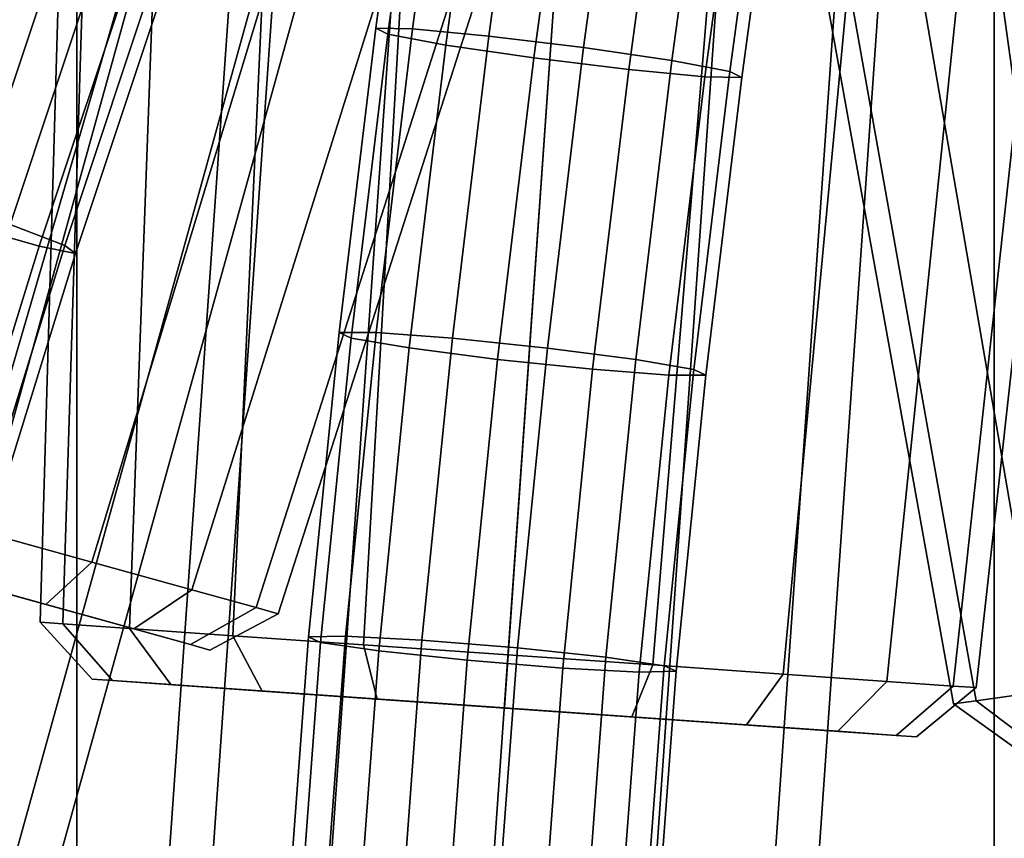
# Model space of a CAD drawing. Extents: x -43.1 to 43.1, y -41.3 to 41.3.
# Tile 367 of 656: x -0.813 to 0.008, y -3.047 to -2.364. Entities that reach past the tile are written whole.
import ezdxf

# ---------------------------------------------------------------- set-up
doc = ezdxf.new("R2010")
doc.units = 0
for name, color, linetype in [('CABLE.1', 18, 'CONTINUOUS'), ('CEILING_SUPPORT', 254, 'CONTINUOUS'), ('METAL_BASE', 254, 'CONTINUOUS')]:
    doc.layers.add(name, color=color, linetype=linetype)

msp = doc.modelspace()

# ---------------------------------------------------------------- linework, layer by layer
at = {"layer": 'CABLE.1'}
for points in [[(-0.4813, -2.1176, 9.2095), (-0.4506, -2.1185, 9.2838), (-0.485, -2.3714, 9.2953), (-0.5158, -2.3709, 9.221)], [(-0.4713, -2.1226, 9.1299), (-0.4813, -2.1176, 9.2095), (-0.5158, -2.3709, 9.221), (-0.5057, -2.3758, 9.1414)], [(-0.4231, -2.1323, 9.0663), (-0.4713, -2.1226, 9.1299), (-0.5057, -2.3758, 9.1414), (-0.4574, -2.3849, 9.0778)], [(-0.4506, -2.1185, 9.2838), (-0.3872, -2.1252, 9.3328), (-0.4215, -2.3774, 9.3443), (-0.485, -2.3714, 9.2953)], [(-0.3872, -2.1252, 9.3328), (-0.3082, -2.1359, 9.3434), (-0.3424, -2.387, 9.3549), (-0.4215, -2.3774, 9.3443)], [(-0.3497, -2.1441, 9.0357), (-0.4231, -2.1323, 9.0663), (-0.4574, -2.3849, 9.0778), (-0.3839, -2.3957, 9.0472)], [(-0.3082, -2.1359, 9.3434), (-0.2348, -2.1476, 9.3129), (-0.2688, -2.3979, 9.3243), (-0.3424, -2.387, 9.3549)], [(-0.2707, -2.1547, 9.0464), (-0.3497, -2.1441, 9.0357), (-0.3839, -2.3957, 9.0472), (-0.3048, -2.4054, 9.0578)], [(-0.2348, -2.1476, 9.3129), (-0.1866, -2.1573, 9.2493), (-0.2206, -2.407, 9.2606), (-0.2688, -2.3979, 9.3243)], [(-0.2073, -2.1614, 9.0954), (-0.2707, -2.1547, 9.0464), (-0.3048, -2.4054, 9.0578), (-0.2413, -2.4113, 9.1068)], [(-0.1866, -2.1573, 9.2493), (-0.1766, -2.1624, 9.1697), (-0.2105, -2.4119, 9.181), (-0.2206, -2.407, 9.2606)], [(-0.1766, -2.1624, 9.1697), (-0.2073, -2.1614, 9.0954), (-0.2413, -2.4113, 9.1068), (-0.2105, -2.4119, 9.181)], [(-0.887, -2.2456, 45.3443), (-0.8114, -2.2708, 45.3549), (-0.891, -2.5105, 45.3663), (-0.9671, -2.4865, 45.3558)], [(-0.7782, -2.2963, 45.0578), (-0.8538, -2.2711, 45.0472), (-0.9337, -2.5114, 45.0586), (-0.8577, -2.5353, 45.0692)], [(-0.8114, -2.2708, 45.3549), (-0.7415, -2.2961, 45.3243), (-0.8207, -2.5345, 45.3356), (-0.891, -2.5105, 45.3663)], [(-0.7172, -2.3148, 45.1068), (-0.7782, -2.2963, 45.0578), (-0.8577, -2.5353, 45.0692), (-0.7963, -2.5527, 45.1181)], [(-0.7415, -2.2961, 45.3243), (-0.696, -2.3147, 45.2606), (-0.7749, -2.5522, 45.2719), (-0.8207, -2.5345, 45.3356)], [(-0.6871, -2.3215, 45.181), (-0.7172, -2.3148, 45.1068), (-0.7963, -2.5527, 45.1181), (-0.766, -2.5589, 45.1923)], [(-0.696, -2.3147, 45.2606), (-0.6871, -2.3215, 45.181), (-0.766, -2.5589, 45.1923), (-0.7749, -2.5522, 45.2719)], [(-0.5158, -2.3709, 9.221), (-0.485, -2.3714, 9.2953), (-0.5155, -2.6246, 9.3068), (-0.5464, -2.6246, 9.2326)], [(-0.5057, -2.3758, 9.1414), (-0.5158, -2.3709, 9.221), (-0.5464, -2.6246, 9.2326), (-0.5363, -2.6294, 9.153)], [(-0.485, -2.3714, 9.2953), (-0.4215, -2.3774, 9.3443), (-0.4519, -2.6294, 9.3558), (-0.5155, -2.6246, 9.3068)], [(-0.4574, -2.3849, 9.0778), (-0.5057, -2.3758, 9.1414), (-0.5363, -2.6294, 9.153), (-0.4879, -2.6376, 9.0893)], [(-0.4215, -2.3774, 9.3443), (-0.3424, -2.387, 9.3549), (-0.3726, -2.6377, 9.3663), (-0.4519, -2.6294, 9.3558)], [(-0.3839, -2.3957, 9.0472), (-0.4574, -2.3849, 9.0778), (-0.4879, -2.6376, 9.0893), (-0.4142, -2.6472, 9.0586)], [(-0.3424, -2.387, 9.3549), (-0.2688, -2.3979, 9.3243), (-0.2989, -2.6472, 9.3356), (-0.3726, -2.6377, 9.3663)], [(-0.3048, -2.4054, 9.0578), (-0.3839, -2.3957, 9.0472), (-0.4142, -2.6472, 9.0586), (-0.335, -2.6554, 9.0692)], [(-0.2413, -2.4113, 9.1068), (-0.3048, -2.4054, 9.0578), (-0.335, -2.6554, 9.0692), (-0.2714, -2.6602, 9.1181)], [(-0.2688, -2.3979, 9.3243), (-0.2206, -2.407, 9.2606), (-0.2506, -2.6555, 9.2719), (-0.2989, -2.6472, 9.3356)], [(-0.2105, -2.4119, 9.181), (-0.2413, -2.4113, 9.1068), (-0.2714, -2.6602, 9.1181), (-0.2405, -2.6602, 9.1923)], [(-0.2206, -2.407, 9.2606), (-0.2105, -2.4119, 9.181), (-0.2405, -2.6602, 9.1923), (-0.2506, -2.6555, 9.2719)], [(-0.7963, -2.5527, 45.1181), (-0.8577, -2.5353, 45.0692), (-0.9318, -2.7746, 45.0805), (-0.87, -2.7906, 45.1294)], [(-0.8207, -2.5345, 45.3356), (-0.7749, -2.5522, 45.2719), (-0.8486, -2.7897, 45.2832), (-0.8946, -2.773, 45.347)], [(-0.766, -2.5589, 45.1923), (-0.7963, -2.5527, 45.1181), (-0.87, -2.7906, 45.1294), (-0.8395, -2.7961, 45.2036)], [(-0.7749, -2.5522, 45.2719), (-0.766, -2.5589, 45.1923), (-0.8395, -2.7961, 45.2036), (-0.8486, -2.7897, 45.2832)], [(-0.5464, -2.6246, 9.2326), (-0.5155, -2.6246, 9.3068), (-0.5409, -2.878, 9.3184), (-0.5719, -2.8787, 9.2442)], [(-0.5363, -2.6294, 9.153), (-0.5464, -2.6246, 9.2326), (-0.5719, -2.8787, 9.2442), (-0.5618, -2.8832, 9.1646)], [(-0.5155, -2.6246, 9.3068), (-0.4519, -2.6294, 9.3558), (-0.4772, -2.8814, 9.3673), (-0.5409, -2.878, 9.3184)], [(-0.4879, -2.6376, 9.0893), (-0.5363, -2.6294, 9.153), (-0.5618, -2.8832, 9.1646), (-0.5133, -2.8904, 9.1008)], [(-0.4519, -2.6294, 9.3558), (-0.3726, -2.6377, 9.3663), (-0.3977, -2.8878, 9.3777), (-0.4772, -2.8814, 9.3673)], [(-0.4142, -2.6472, 9.0586), (-0.4879, -2.6376, 9.0893), (-0.5133, -2.8904, 9.1008), (-0.4394, -2.8982, 9.0701)], [(-0.3726, -2.6377, 9.3663), (-0.2989, -2.6472, 9.3356), (-0.3238, -2.8957, 9.347), (-0.3977, -2.8878, 9.3777)], [(-0.335, -2.6554, 9.0692), (-0.4142, -2.6472, 9.0586), (-0.4394, -2.8982, 9.0701), (-0.3599, -2.9047, 9.0805)], [(-0.2989, -2.6472, 9.3356), (-0.2506, -2.6555, 9.2719), (-0.2753, -2.9028, 9.2832), (-0.3238, -2.8957, 9.347)], [(-0.2714, -2.6602, 9.1181), (-0.335, -2.6554, 9.0692), (-0.3599, -2.9047, 9.0805), (-0.2962, -2.908, 9.1294)], [(-0.2506, -2.6555, 9.2719), (-0.2405, -2.6602, 9.1923), (-0.2652, -2.9073, 9.2036), (-0.2753, -2.9028, 9.2832)], [(-0.2405, -2.6602, 9.1923), (-0.2714, -2.6602, 9.1181), (-0.2962, -2.908, 9.1294), (-0.2652, -2.9073, 9.2036)], [(-0.5719, -2.8787, 9.2442), (-0.5409, -2.878, 9.3184), (-0.5598, -3.1315, 9.33), (-0.5908, -3.1331, 9.2558)], [(-0.5618, -2.8832, 9.1646), (-0.5719, -2.8787, 9.2442), (-0.5908, -3.1331, 9.2558), (-0.5807, -3.1373, 9.1762)], [(-0.5409, -2.878, 9.3184), (-0.4772, -2.8814, 9.3673), (-0.4959, -3.133, 9.3788), (-0.5598, -3.1315, 9.33)], [(-0.4772, -2.8814, 9.3673), (-0.3977, -2.8878, 9.3777), (-0.4163, -3.1373, 9.3891), (-0.4959, -3.133, 9.3788)], [(-0.5133, -2.8904, 9.1008), (-0.5618, -2.8832, 9.1646), (-0.5807, -3.1373, 9.1762), (-0.5321, -3.1431, 9.1124)], [(-0.3977, -2.8878, 9.3777), (-0.3238, -2.8957, 9.347), (-0.3423, -3.143, 9.3583), (-0.4163, -3.1373, 9.3891)], [(-0.4394, -2.8982, 9.0701), (-0.5133, -2.8904, 9.1008), (-0.5321, -3.1431, 9.1124), (-0.4581, -3.1489, 9.0816)], [(-0.3238, -2.8957, 9.347), (-0.2753, -2.9028, 9.2832), (-0.2937, -3.1488, 9.2945), (-0.3423, -3.143, 9.3583)], [(-0.3599, -2.9047, 9.0805), (-0.4394, -2.8982, 9.0701), (-0.4581, -3.1489, 9.0816), (-0.3784, -3.1531, 9.0919)], [(-0.2962, -2.908, 9.1294), (-0.3599, -2.9047, 9.0805), (-0.3784, -3.1531, 9.0919), (-0.3146, -3.1546, 9.1407)], [(-0.2753, -2.9028, 9.2832), (-0.2652, -2.9073, 9.2036), (-0.2835, -3.1531, 9.2149), (-0.2937, -3.1488, 9.2945)], [(-0.2652, -2.9073, 9.2036), (-0.2962, -2.908, 9.1294), (-0.3146, -3.1546, 9.1407), (-0.2835, -3.1531, 9.2149)]]:
    msp.add_3dface(points, dxfattribs=at)
at = {"layer": 'CEILING_SUPPORT'}
for points in [[(-1.5301, -2.2952, 101.9285), (-0.7651, -2.2952, 101.9285), (-0.7651, -3.0602, 101.9285), (-1.5301, -3.0602, 101.9285)], [(-1.5301, -2.2952, 101.859), (-0.7651, -2.2952, 101.859), (-0.7651, -3.0602, 101.859), (-1.5301, -3.0602, 101.859)], [(-0.7651, -2.2952, 101.9285), (0, -2.2952, 101.9285), (0, -3.0602, 101.9285), (-0.7651, -3.0602, 101.9285)], [(-0.7651, -2.2952, 101.859), (0, -2.2952, 101.859), (0, -3.0602, 101.859), (-0.7651, -3.0602, 101.859)], [(0, -2.2952, 101.9285), (0.7651, -2.2952, 101.9285), (0.7651, -3.0602, 101.9285), (0, -3.0602, 101.9285)], [(0, -2.2952, 101.859), (0.7651, -2.2952, 101.859), (0.7651, -3.0602, 101.859), (0, -3.0602, 101.859)]]:
    msp.add_3dface(points, dxfattribs=at)
at = {"layer": 'METAL_BASE'}
for points in [[(-15.2991, -29.0691, 39.5821), (-15.4187, -29.0063, 39.5459), (-0.9079, -1.3482, 39.5459), (-0.7883, -1.411, 39.5821)], [(-15.4187, -29.0063, 39.0781), (-15.2991, -29.0691, 39.0419), (-0.7883, -1.411, 39.0419), (-0.9079, -1.3482, 39.0781)], [(-1.493, -2.4945, 39.6832), (-0.9097, -1.3473, 39.734), (-0.7883, -1.411, 39.7557), (-1.3862, -2.5506, 39.7023)], [(-1.3862, -2.5506, 38.9216), (-0.7883, -1.411, 38.8682), (-0.9097, -1.3473, 38.89), (-1.493, -2.4945, 38.9407)], [(-15.1795, -29.1318, 39.5459), (-15.2991, -29.0691, 39.5821), (-0.7883, -1.411, 39.5821), (-0.6687, -1.4737, 39.5459)], [(-15.2991, -29.0691, 39.0419), (-15.1795, -29.1318, 39.0781), (-0.6687, -1.4737, 39.0781), (-0.7883, -1.411, 39.0419)], [(-1.7057, -2.3657, 30.4227), (-0.8466, -1.4071, 30.4649), (-0.7719, -1.4709, 30.3668), (-1.6398, -2.422, 30.3361)], [(-1.6398, -2.422, 29.8758), (-0.7719, -1.4709, 29.8451), (-0.8466, -1.4071, 29.747), (-1.7057, -2.3657, 29.7892)], [(-1.3862, -2.5506, 39.7023), (-0.7883, -1.411, 39.7557), (-0.6669, -1.4747, 39.734), (-1.2793, -2.6066, 39.6832)], [(-1.2793, -2.6066, 38.9407), (-0.6669, -1.4747, 38.89), (-0.7883, -1.411, 38.8682), (-1.3862, -2.5506, 38.9216)], [(-5.0977, -17.1182, 47.7519), (-5.1929, -17.0918, 47.6531), (-0.8557, -1.4522, 47.6531), (-0.7604, -1.4786, 47.7519)], [(-5.1929, -17.0918, 47.3829), (-5.0977, -17.1182, 47.2841), (-0.7604, -1.4786, 47.2841), (-0.8557, -1.4522, 47.3829)], [(-1.1958, -2.6933, 47.8345), (-0.8816, -1.445, 47.877), (-0.7624, -1.4781, 47.94), (-1.0907, -2.7225, 47.8901)], [(-1.0907, -2.7225, 47.1459), (-0.7624, -1.4781, 47.096), (-0.8816, -1.445, 47.159), (-1.1958, -2.6933, 47.2015)], [(-15.0919, -29.1777, 39.447), (-15.1795, -29.1318, 39.5459), (-0.6687, -1.4737, 39.5459), (-0.5811, -1.5197, 39.447)], [(-15.1795, -29.1318, 39.0781), (-15.0919, -29.1777, 39.1769), (-0.5811, -1.5197, 39.1769), (-0.6687, -1.4737, 39.0781)], [(-1.6398, -2.422, 30.3361), (-0.7719, -1.4709, 30.3668), (-0.724, -1.5118, 30.2431), (-1.5975, -2.4581, 30.2269)], [(-1.5975, -2.4581, 29.985), (-0.724, -1.5118, 29.9688), (-0.7719, -1.4709, 29.8451), (-1.6398, -2.422, 29.8758)], [(-1.2793, -2.6066, 39.6832), (-0.6669, -1.4747, 39.734), (-0.5573, -1.5322, 39.671), (-1.183, -2.6572, 39.6278)], [(-1.183, -2.6572, 38.9962), (-0.5573, -1.5322, 38.953), (-0.6669, -1.4747, 38.89), (-1.2793, -2.6066, 38.9407)], [(-4.9675, -17.1543, 47.7881), (-5.0977, -17.1182, 47.7519), (-0.7604, -1.4786, 47.7519), (-0.6303, -1.5147, 47.7881)], [(-5.0977, -17.1182, 47.2841), (-4.9675, -17.1543, 47.2479), (-0.6303, -1.5147, 47.2479), (-0.7604, -1.4786, 47.2841)], [(-1.0907, -2.7225, 47.8901), (-0.7624, -1.4781, 47.94), (-0.6303, -1.5147, 47.9617), (-0.9742, -2.7548, 47.9093)], [(-0.9742, -2.7548, 47.1267), (-0.6303, -1.5147, 47.0743), (-0.7624, -1.4781, 47.096), (-1.0907, -2.7225, 47.1459)], [(-4.8374, -17.1904, 47.7519), (-4.9675, -17.1543, 47.7881), (-0.6303, -1.5147, 47.7881), (-0.5002, -1.5508, 47.7519)], [(-4.9675, -17.1543, 47.2479), (-4.8374, -17.1904, 47.2841), (-0.5002, -1.5508, 47.2841), (-0.6303, -1.5147, 47.2479)], [(-1.5975, -2.4581, 30.2269), (-0.724, -1.5118, 30.2431), (-0.7075, -1.5259, 30.106), (-1.5829, -2.4705, 30.106)], [(-1.5829, -2.4705, 30.106), (-0.7075, -1.5259, 30.106), (-0.724, -1.5118, 29.9688), (-1.5975, -2.4581, 29.985)], [(-0.9742, -2.7548, 47.9093), (-0.6303, -1.5147, 47.9617), (-0.4982, -1.5514, 47.94), (-0.8577, -2.7871, 47.8901)], [(-0.8577, -2.7871, 47.1459), (-0.4982, -1.5514, 47.096), (-0.6303, -1.5147, 47.0743), (-0.9742, -2.7548, 47.1267)], [(-15.0599, -29.1945, 39.312), (-15.0919, -29.1777, 39.447), (-0.5811, -1.5197, 39.447), (-0.5491, -1.5365, 39.312)], [(-15.0919, -29.1777, 39.1769), (-15.0599, -29.1945, 39.312), (-0.5491, -1.5365, 39.312), (-0.5811, -1.5197, 39.1769)], [(-1.183, -2.6572, 39.6278), (-0.5573, -1.5322, 39.671), (-0.4704, -1.5778, 39.5728), (-1.1065, -2.6973, 39.5414)], [(-1.1065, -2.6973, 39.0825), (-0.4704, -1.5778, 39.0512), (-0.5573, -1.5322, 38.953), (-1.183, -2.6572, 38.9962)], [(-4.7421, -17.2168, 47.6531), (-4.8374, -17.1904, 47.7519), (-0.5002, -1.5508, 47.7519), (-0.4049, -1.5772, 47.6531)], [(-4.8374, -17.1904, 47.2841), (-4.7421, -17.2168, 47.3829), (-0.4049, -1.5772, 47.3829), (-0.5002, -1.5508, 47.2841)], [(-0.8577, -2.7871, 47.8901), (-0.4982, -1.5514, 47.94), (-0.3789, -1.5844, 47.877), (-0.7526, -2.8163, 47.8345)], [(-0.7526, -2.8163, 47.2015), (-0.3789, -1.5844, 47.159), (-0.4982, -1.5514, 47.096), (-0.8577, -2.7871, 47.1459)], [(-4.7072, -17.2265, 47.518), (-4.7421, -17.2168, 47.6531), (-0.4049, -1.5772, 47.6531), (-0.37, -1.5869, 47.518)], [(-4.7421, -17.2168, 47.3829), (-4.7072, -17.2265, 47.518), (-0.37, -1.5869, 47.518), (-0.4049, -1.5772, 47.3829)], [(-1.1065, -2.6973, 39.5414), (-0.4704, -1.5778, 39.5728), (-0.4146, -1.6071, 39.4491), (-1.0574, -2.723, 39.4326)], [(-1.0574, -2.723, 39.1914), (-0.4146, -1.6071, 39.1749), (-0.4704, -1.5778, 39.0512), (-1.1065, -2.6973, 39.0825)], [(-0.7957, -2.8664, 11.518), (-0.7583, -1.579, 11.518), (-0.7366, -1.5805, 11.6551), (-0.7766, -2.8678, 11.6389)], [(-0.7766, -2.8678, 11.3971), (-0.7366, -1.5805, 11.3809), (-0.7583, -1.579, 11.518), (-0.7957, -2.8664, 11.518)], [(-0.7766, -2.8678, 11.6389), (-0.7366, -1.5805, 11.6551), (-0.6738, -1.5849, 11.7788), (-0.7212, -2.8716, 11.748)], [(-0.7212, -2.8716, 11.288), (-0.6738, -1.5849, 11.2572), (-0.7366, -1.5805, 11.3809), (-0.7766, -2.8678, 11.3971)], [(-0.7526, -2.8163, 47.8345), (-0.3789, -1.5844, 47.877), (-0.2844, -1.6106, 47.7788), (-0.6692, -2.8394, 47.748)], [(-0.6692, -2.8394, 47.288), (-0.2844, -1.6106, 47.2572), (-0.3789, -1.5844, 47.159), (-0.7526, -2.8163, 47.2015)], [(-1.6811, -17.784, 11.6531), (-1.7172, -17.7815, 11.518), (-0.5851, -1.5911, 11.518), (-0.549, -1.5936, 11.6531)], [(-1.7172, -17.7815, 11.518), (-1.6811, -17.784, 11.3829), (-0.549, -1.5936, 11.3829), (-0.5851, -1.5911, 11.518)], [(-0.7212, -2.8716, 11.748), (-0.6738, -1.5849, 11.7788), (-0.5758, -1.5918, 11.877), (-0.6348, -2.8777, 11.8345)], [(-0.6348, -2.8777, 11.2015), (-0.5758, -1.5918, 11.159), (-0.6738, -1.5849, 11.2572), (-0.7212, -2.8716, 11.288)], [(-0.6348, -2.8777, 11.8345), (-0.5758, -1.5918, 11.877), (-0.4524, -1.6004, 11.94), (-0.526, -2.8853, 11.8901)], [(-0.526, -2.8853, 11.1459), (-0.4524, -1.6004, 11.096), (-0.5758, -1.5918, 11.159), (-0.6348, -2.8777, 11.2015)], [(-1.5825, -17.7909, 11.7519), (-1.6811, -17.784, 11.6531), (-0.549, -1.5936, 11.6531), (-0.4504, -1.6005, 11.7519)], [(-1.6811, -17.784, 11.3829), (-1.5825, -17.7909, 11.2841), (-0.4504, -1.6005, 11.2841), (-0.549, -1.5936, 11.3829)], [(-1.4478, -17.8003, 11.7881), (-1.5825, -17.7909, 11.7519), (-0.4504, -1.6005, 11.7519), (-0.3157, -1.61, 11.7881)], [(-1.5825, -17.7909, 11.2841), (-1.4478, -17.8003, 11.2479), (-0.3157, -1.61, 11.2479), (-0.4504, -1.6005, 11.2841)], [(-0.526, -2.8853, 11.8901), (-0.4524, -1.6004, 11.94), (-0.3157, -1.61, 11.9617), (-0.4054, -2.8937, 11.9093)], [(-0.4054, -2.8937, 11.1267), (-0.3157, -1.61, 11.0743), (-0.4524, -1.6004, 11.096), (-0.526, -2.8853, 11.1459)], [(-1.0574, -2.723, 39.4326), (-0.4146, -1.6071, 39.4491), (-0.3953, -1.6172, 39.312), (-1.0405, -2.7319, 39.312)], [(-1.0405, -2.7319, 39.312), (-0.3953, -1.6172, 39.312), (-0.4146, -1.6071, 39.1749), (-1.0574, -2.723, 39.1914)], [(-1.3131, -17.8097, 11.7519), (-1.4478, -17.8003, 11.7881), (-0.3157, -1.61, 11.7881), (-0.1809, -1.6194, 11.7519)], [(-1.4478, -17.8003, 11.2479), (-1.3131, -17.8097, 11.2841), (-0.1809, -1.6194, 11.2841), (-0.3157, -1.61, 11.2479)], [(-0.6692, -2.8394, 47.748), (-0.2844, -1.6106, 47.7788), (-0.2236, -1.6275, 47.6551), (-0.6156, -2.8542, 47.6389)], [(-0.6156, -2.8542, 47.3971), (-0.2236, -1.6275, 47.3809), (-0.2844, -1.6106, 47.2572), (-0.6692, -2.8394, 47.288)], [(-0.4054, -2.8937, 11.9093), (-0.3157, -1.61, 11.9617), (-0.1789, -1.6195, 11.94), (-0.2848, -2.9021, 11.8901)], [(-0.2848, -2.9021, 11.1459), (-0.1789, -1.6195, 11.096), (-0.3157, -1.61, 11.0743), (-0.4054, -2.8937, 11.1267)], [(-1.2144, -17.8166, 11.6531), (-1.3131, -17.8097, 11.7519), (-0.1809, -1.6194, 11.7519), (-0.0823, -1.6263, 11.6531)], [(-1.3131, -17.8097, 11.2841), (-1.2144, -17.8166, 11.3829), (-0.0823, -1.6263, 11.3829), (-0.1809, -1.6194, 11.2841)], [(-0.2848, -2.9021, 11.8901), (-0.1789, -1.6195, 11.94), (-0.0555, -1.6282, 11.877), (-0.176, -2.9098, 11.8345)], [(-0.176, -2.9098, 11.2015), (-0.0555, -1.6282, 11.159), (-0.1789, -1.6195, 11.096), (-0.2848, -2.9021, 11.1459)], [(0.1253, -2.9126, 20.6278), (-0.0808, -1.6419, 20.671), (0.0418, -1.6251, 20.734), (0.2331, -2.8978, 20.6832)], [(0.2331, -2.8978, 19.9407), (0.0418, -1.6251, 19.89), (-0.0808, -1.6419, 19.953), (0.1253, -2.9126, 19.9962)], [(4.2915, -32.5681, 20.5459), (4.1935, -32.5816, 20.447), (-0.0541, -1.6383, 20.447), (0.0438, -1.6248, 20.5459)], [(4.1935, -32.5816, 20.1769), (4.2915, -32.5681, 20.0781), (0.0438, -1.6248, 20.0781), (-0.0541, -1.6383, 20.1769)], [(-1.1783, -17.8191, 11.518), (-1.2144, -17.8166, 11.6531), (-0.0823, -1.6263, 11.6531), (-0.0462, -1.6288, 11.518)], [(-1.2144, -17.8166, 11.3829), (-1.1783, -17.8191, 11.518), (-0.0462, -1.6288, 11.518), (-0.0823, -1.6263, 11.3829)], [(-0.6156, -2.8542, 47.6389), (-0.2236, -1.6275, 47.6551), (-0.2027, -1.6333, 47.518), (-0.5972, -2.8594, 47.518)], [(-0.5972, -2.8594, 47.518), (-0.2027, -1.6333, 47.518), (-0.2236, -1.6275, 47.3809), (-0.6156, -2.8542, 47.3971)], [(-0.176, -2.9098, 11.8345), (-0.0555, -1.6282, 11.877), (0.0425, -1.635, 11.7788), (-0.0897, -2.9158, 11.748)], [(-0.0897, -2.9158, 11.288), (0.0425, -1.635, 11.2572), (-0.0555, -1.6282, 11.159), (-0.176, -2.9098, 11.2015)], [(0.0398, -2.9243, 20.5414), (-0.178, -1.6553, 20.5728), (-0.0808, -1.6419, 20.671), (0.1253, -2.9126, 20.6278)], [(0.1253, -2.9126, 19.9962), (-0.0808, -1.6419, 19.953), (-0.178, -1.6553, 20.0512), (0.0398, -2.9243, 20.0825)], [(4.1935, -32.5816, 20.447), (4.1577, -32.5865, 20.312), (-0.09, -1.6432, 20.312), (-0.0541, -1.6383, 20.447)], [(4.1577, -32.5865, 20.312), (4.1935, -32.5816, 20.1769), (-0.0541, -1.6383, 20.1769), (-0.09, -1.6432, 20.312)], [(-0.0897, -2.9158, 11.748), (0.0425, -1.635, 11.7788), (0.1053, -1.6394, 11.6551), (-0.0342, -2.9197, 11.6389)], [(-0.0342, -2.9197, 11.3971), (0.1053, -1.6394, 11.3809), (0.0425, -1.635, 11.2572), (-0.0897, -2.9158, 11.288)], [(-0.0342, -2.9197, 11.6389), (0.1053, -1.6394, 11.6551), (0.127, -1.6409, 11.518), (-0.0151, -2.921, 11.518)], [(-0.0151, -2.921, 11.518), (0.127, -1.6409, 11.518), (0.1053, -1.6394, 11.3809), (-0.0342, -2.9197, 11.3971)], [(-0.0152, -2.9319, 20.4326), (-0.2405, -1.6639, 20.4491), (-0.178, -1.6553, 20.5728), (0.0398, -2.9243, 20.5414)], [(0.0398, -2.9243, 20.0825), (-0.178, -1.6553, 20.0512), (-0.2405, -1.6639, 20.1749), (-0.0152, -2.9319, 20.1914)], [(-0.0341, -2.9345, 20.312), (-0.262, -1.6668, 20.312), (-0.2405, -1.6639, 20.4491), (-0.0152, -2.9319, 20.4326)], [(-0.0152, -2.9319, 20.1914), (-0.2405, -1.6639, 20.1749), (-0.262, -1.6668, 20.312), (-0.0341, -2.9345, 20.312)], [(-0.6703, -2.8851, 47.4115), (-0.986, -2.7975, 47.1735), (-1.3018, -2.71, 47.4115), (-1.1812, -2.7434, 47.7967)], [(-0.986, -2.7975, 47.8625), (-0.8835, -2.826, 47.8457), (-0.7909, -2.8516, 47.7967), (-1.1812, -2.7434, 47.7967)], [(-0.6703, -2.8851, 47.4115), (-1.1812, -2.7434, 47.7967), (-0.7909, -2.8516, 47.7967)], [(-0.7909, -2.8516, 47.7967), (-0.8835, -2.826, 47.8457), (-0.8577, -2.7871, 47.8901), (-0.7526, -2.8163, 47.8345)], [(-0.8835, -2.826, 47.1903), (-0.7909, -2.8516, 47.2393), (-0.7526, -2.8163, 47.2015), (-0.8577, -2.7871, 47.1459)], [(-0.7909, -2.8516, 47.2393), (-0.8835, -2.826, 47.1903), (-0.986, -2.7975, 47.1735), (-0.6703, -2.8851, 47.4115)], [(-0.7175, -2.872, 47.7205), (-0.7909, -2.8516, 47.7967), (-0.7526, -2.8163, 47.8345), (-0.6692, -2.8394, 47.748)], [(-0.7909, -2.8516, 47.2393), (-0.7175, -2.872, 47.3155), (-0.6692, -2.8394, 47.288), (-0.7526, -2.8163, 47.2015)], [(-0.6703, -2.8851, 47.6245), (-0.7175, -2.872, 47.7205), (-0.6692, -2.8394, 47.748), (-0.6156, -2.8542, 47.6389)], [(-0.7175, -2.872, 47.3155), (-0.6703, -2.8851, 47.4115), (-0.6156, -2.8542, 47.3971), (-0.6692, -2.8394, 47.288)], [(-0.7909, -2.8516, 47.7967), (-0.7175, -2.872, 47.7205), (-0.6703, -2.8851, 47.6245), (-0.6703, -2.8851, 47.4115)], [(-0.6703, -2.8851, 47.4115), (-0.7175, -2.872, 47.3155), (-0.7909, -2.8516, 47.2393)], [(-0.6541, -2.8896, 47.518), (-0.6703, -2.8851, 47.6245), (-0.6156, -2.8542, 47.6389), (-0.5972, -2.8594, 47.518)], [(-0.6703, -2.8851, 47.4115), (-0.6541, -2.8896, 47.518), (-0.5972, -2.8594, 47.518), (-0.6156, -2.8542, 47.3971)], [(-0.7354, -2.9151, 11.6245), (-0.7522, -2.9139, 11.518), (-0.7957, -2.8664, 11.518), (-0.7766, -2.8678, 11.6389)], [(-0.7522, -2.9139, 11.518), (-0.7354, -2.9151, 11.4115), (-0.7766, -2.8678, 11.3971), (-0.7957, -2.8664, 11.518)], [(-0.6865, -2.9185, 11.7205), (-0.7354, -2.9151, 11.6245), (-0.7766, -2.8678, 11.6389), (-0.7212, -2.8716, 11.748)], [(-0.7354, -2.9151, 11.4115), (-0.6865, -2.9185, 11.3155), (-0.7212, -2.8716, 11.288), (-0.7766, -2.8678, 11.3971)], [(-0.6105, -2.9238, 11.7967), (-0.6865, -2.9185, 11.7205), (-0.7212, -2.8716, 11.748), (-0.6348, -2.8777, 11.8345)], [(-0.6865, -2.9185, 11.3155), (-0.6105, -2.9238, 11.2393), (-0.6348, -2.8777, 11.2015), (-0.7212, -2.8716, 11.288)], [(-0.5147, -2.9305, 11.8457), (-0.6105, -2.9238, 11.7967), (-0.6348, -2.8777, 11.8345), (-0.526, -2.8853, 11.8901)], [(-0.6105, -2.9238, 11.2393), (-0.5147, -2.9305, 11.1903), (-0.526, -2.8853, 11.1459), (-0.6348, -2.8777, 11.2015)], [(-0.6703, -2.8851, 47.4115), (-0.6703, -2.8851, 47.6245), (-0.6541, -2.8896, 47.518)], [(-0.4085, -2.9379, 11.8625), (-0.5147, -2.9305, 11.8457), (-0.526, -2.8853, 11.8901), (-0.4054, -2.8937, 11.9093)], [(-0.5147, -2.9305, 11.1903), (-0.4085, -2.9379, 11.1735), (-0.4054, -2.8937, 11.1267), (-0.526, -2.8853, 11.1459)], [(-0.3023, -2.9454, 11.8457), (-0.4085, -2.9379, 11.8625), (-0.4054, -2.8937, 11.9093), (-0.2848, -2.9021, 11.8901)], [(-0.4085, -2.9379, 11.1735), (-0.3023, -2.9454, 11.1903), (-0.2848, -2.9021, 11.1459), (-0.4054, -2.8937, 11.1267)], [(-0.2065, -2.9521, 11.7967), (-0.3023, -2.9454, 11.8457), (-0.2848, -2.9021, 11.8901), (-0.176, -2.9098, 11.8345)], [(-0.3023, -2.9454, 11.1903), (-0.2065, -2.9521, 11.2393), (-0.176, -2.9098, 11.2015), (-0.2848, -2.9021, 11.1459)], [(-0.7354, -2.9151, 11.4115), (-0.7522, -2.9139, 11.518), (-0.7354, -2.9151, 11.6245)], [(-0.1305, -2.9574, 11.7205), (-0.2065, -2.9521, 11.7967), (-0.176, -2.9098, 11.8345), (-0.0897, -2.9158, 11.748)], [(-0.2065, -2.9521, 11.2393), (-0.1305, -2.9574, 11.3155), (-0.0897, -2.9158, 11.288), (-0.176, -2.9098, 11.2015)], [(-0.7354, -2.9151, 11.6245), (-0.6865, -2.9185, 11.7205), (-0.6105, -2.9238, 11.7967), (-0.7354, -2.9151, 11.4115)], [(-0.6105, -2.9238, 11.2393), (-0.6865, -2.9185, 11.3155), (-0.7354, -2.9151, 11.4115), (-0.4085, -2.9379, 11.1735)], [(-0.0817, -2.9608, 11.4115), (-0.4085, -2.9379, 11.1735), (-0.7354, -2.9151, 11.4115), (-0.6105, -2.9238, 11.7967)], [(-0.0817, -2.9608, 11.6245), (-0.1305, -2.9574, 11.7205), (-0.0897, -2.9158, 11.748), (-0.0342, -2.9197, 11.6389)], [(-0.1305, -2.9574, 11.3155), (-0.0817, -2.9608, 11.4115), (-0.0342, -2.9197, 11.3971), (-0.0897, -2.9158, 11.288)], [(-0.0648, -2.962, 11.518), (-0.0817, -2.9608, 11.6245), (-0.0342, -2.9197, 11.6389), (-0.0151, -2.921, 11.518)], [(-0.0817, -2.9608, 11.4115), (-0.0648, -2.962, 11.518), (-0.0151, -2.921, 11.518), (-0.0342, -2.9197, 11.3971)], [(-0.4085, -2.9379, 11.8625), (-0.3023, -2.9454, 11.8457), (-0.2065, -2.9521, 11.7967), (-0.6105, -2.9238, 11.7967)], [(-0.6105, -2.9238, 11.7967), (-0.5147, -2.9305, 11.8457), (-0.4085, -2.9379, 11.8625)], [(-0.4085, -2.9379, 11.1735), (-0.5147, -2.9305, 11.1903), (-0.6105, -2.9238, 11.2393)], [(-0.0817, -2.9608, 11.4115), (-0.6105, -2.9238, 11.7967), (-0.2065, -2.9521, 11.7967)], [(0.0833, -2.9631, 20.5139), (0.0349, -2.9698, 20.4181), (-0.0152, -2.9319, 20.4326), (0.0398, -2.9243, 20.5414)], [(0.0349, -2.9698, 20.2058), (0.0833, -2.9631, 20.11), (0.0398, -2.9243, 20.0825), (-0.0152, -2.9319, 20.1914)], [(-0.2065, -2.9521, 11.2393), (-0.3023, -2.9454, 11.1903), (-0.4085, -2.9379, 11.1735), (-0.0817, -2.9608, 11.4115)], [(0.0349, -2.9698, 20.4181), (0.0183, -2.972, 20.312), (-0.0341, -2.9345, 20.312), (-0.0152, -2.9319, 20.4326)], [(0.0183, -2.972, 20.312), (0.0349, -2.9698, 20.2058), (-0.0152, -2.9319, 20.1914), (-0.0341, -2.9345, 20.312)], [(-0.2065, -2.9521, 11.7967), (-0.1305, -2.9574, 11.7205), (-0.0817, -2.9608, 11.6245), (-0.0817, -2.9608, 11.4115)], [(-0.0817, -2.9608, 11.4115), (-0.1305, -2.9574, 11.3155), (-0.2065, -2.9521, 11.2393)], [(-0.0817, -2.9608, 11.4115), (-0.0817, -2.9608, 11.6245), (-0.0648, -2.962, 11.518)]]:
    msp.add_3dface(points, dxfattribs=at)

doc.saveas('drawing.dxf')
